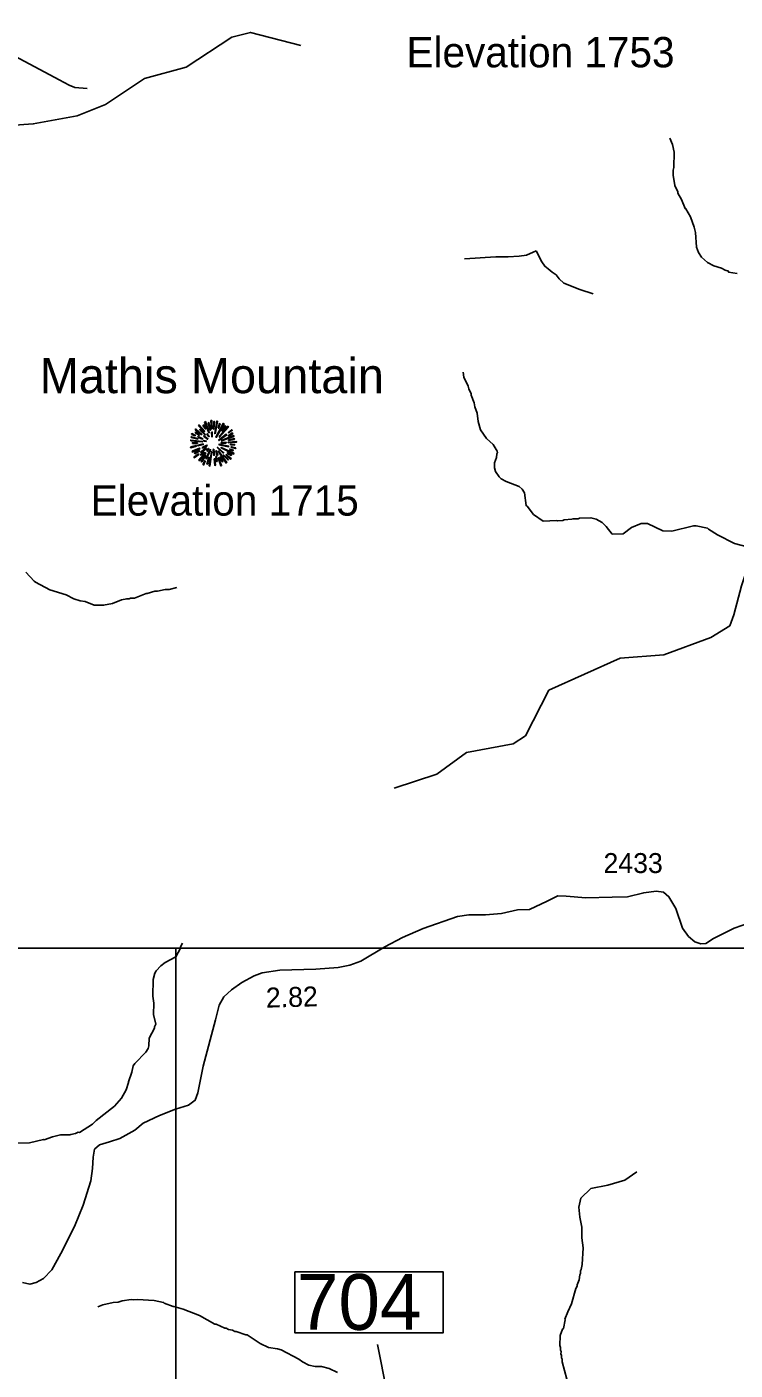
# Model space of a CAD drawing. Extents: x 1248089 to 1457196, y 820910 to 988753.
# Drawn here: x 1415974 to 1420415, y 868954 to 877378 of the extents above; entities that cross this region are included whole.
import ezdxf

# ---------------------------------------------------------------- set-up
doc = ezdxf.new("R2010")
doc.units = 0
for name, color, linetype in [('Exist Geographical Mountain Summit CELL', 7, 'Continuous'), ('Exist Geographical Mountain Summit Elevation Number Label', 7, 'Continuous'), ('Exist Geographical Mountain Summit Label', 7, 'Continuous'), ('Exist Hydrographic Misc Water Feature', 7, 'Continuous'), ('Exist Road Non-System Type 51', 7, 'Continuous'), ('Exist Road Secondary Structure Standard Bridge Number Label', 7, 'Continuous'), ('Exist Road Secondary Type 51 Attributed', 7, 'Continuous'), ('Map Preparation Inset Cut Line', 7, 'Continuous'), ('Prop GRAU CAT1 Cell', 7, 'Continuous'), ('Prop Lane Lines', 7, 'Continuous')]:
    doc.layers.add(name, color=color, linetype=linetype)

msp = doc.modelspace()

# ---------------------------------------------------------------- linework, layer by layer
at = {"layer": 'Exist Geographical Mountain Summit CELL'}
for points in [[(1417050.4, 874876.8), (1417086.4, 874839.4), (1417089.7, 874841.9), (1417054.4, 874881.6)], [(1417078, 874878.3), (1417093.6, 874856.5), (1417095.4, 874857.9), (1417082, 874882.3)], [(1417088.9, 874900.1), (1417115.1, 874833.2), (1417118, 874834.3), (1417094, 874902.6)], [(1417122.7, 874848.1), (1417125.2, 874848.9), (1417116.2, 874896.8), (1417111.8, 874895.7)], [(1417127.4, 874909.5), (1417131.5, 874857.5), (1417134.7, 874857.9), (1417133.3, 874910.6)], [(1417143.5, 874855.4), (1417147.4, 874855.4), (1417151, 874902.6), (1417145.6, 874902.6)], [(1417155.4, 874827), (1417170.3, 874904.1), (1417164.8, 874905.9), (1417152.2, 874827.8)], [(1417158.7, 874805.2), (1417161.6, 874803.4), (1417210.3, 874888.1), (1417204.8, 874891.7)], [(1417173.2, 874862.3), (1417176.5, 874861.2), (1417186, 874888.1), (1417181.2, 874889.9)], [(1417179.7, 874806.7), (1417181.9, 874804.5), (1417237.5, 874868.8), (1417233.5, 874873.6)], [(1417217.2, 874878.3), (1417196.1, 874844.9), (1417199, 874843.7), (1417221.5, 874875)], [(1417004.2, 874803), (1417045.7, 874793.6), (1417046.8, 874796.9), (1417005.4, 874807.8)], [(1417007.2, 874822.3), (1417029.6, 874813.6), (1417030.8, 874816.5), (1417008.6, 874827.4)], [(1417029, 874833.2), (1417054.8, 874816.9), (1417057, 874819.5), (1417031.8, 874837.2)], [(1417030, 874852.1), (1417069.6, 874821.6), (1417071.9, 874823.8), (1417033.7, 874856.5)], [(1417045.7, 874805.2), (1417076.2, 874793.3), (1417077.3, 874795.4), (1417047.9, 874809.3)], [(1417058.4, 874849.2), (1417091.1, 874820.1), (1417093.3, 874822.3), (1417061.3, 874854.3)], [(1417082, 874810.7), (1417107.1, 874791.7), (1417109.2, 874794.7), (1417084.5, 874813.9)], [(1417101.6, 874823.8), (1417115.5, 874807.4), (1417117.6, 874809.6), (1417104.9, 874826.7)], [(1417132.9, 874836.2), (1417134.3, 874807), (1417136.9, 874807.4), (1417136.9, 874836.5)], [(1417176.5, 874786.7), (1417178.3, 874784.2), (1417227, 874820.1), (1417223.8, 874824.5)], [(1417193.5, 874783.8), (1417194.6, 874781.6), (1417272.8, 874810.3), (1417271, 874815)], [(1417237.5, 874811.8), (1417265.1, 874826.7), (1417262.2, 874831.8), (1417236.1, 874814.3)], [(1417237.5, 874834.7), (1417239.4, 874832.2), (1417262.2, 874848.5), (1417258.6, 874852.1)], [(1417239.4, 874783.8), (1417276.1, 874790.3), (1417274.6, 874795.8), (1417237.9, 874786)], [(1417000.2, 874744.2), (1417001.6, 874739.1), (1417037.7, 874749.7), (1417035.5, 874752.9)], [(1417001.6, 874782), (1417073.7, 874775), (1417074, 874778), (1417001.6, 874787)], [(1417010, 874716.5), (1417012.6, 874711.9), (1417058, 874731.8), (1417056.6, 874736.6)], [(1417013.7, 874764.6), (1417043.5, 874766), (1417043.5, 874769.6), (1417012.6, 874769.6)], [(1417027.5, 874700.6), (1417056.6, 874717.3), (1417054.4, 874720.9), (1417025.3, 874705.6)], [(1417046.1, 874755.5), (1417047.1, 874750.7), (1417080.2, 874759.1), (1417079.5, 874762.7)], [(1417052.2, 874660.2), (1417055.1, 874657.7), (1417095.8, 874705.3), (1417092.9, 874707.4)], [(1417067.5, 874691.5), (1417086.8, 874709.6), (1417083.4, 874711.9), (1417063.1, 874694.7)], [(1417063.8, 874710), (1417066.7, 874706.4), (1417101.2, 874734.8), (1417099.4, 874737.3)], [(1417073.7, 874741.3), (1417075.9, 874736.6), (1417104.6, 874751.8), (1417103.5, 874755.1)], [(1417082.3, 874780.9), (1417099.4, 874778.7), (1417099.8, 874780.9), (1417083.1, 874785.2)], [(1417095.4, 874670.1), (1417099.8, 874668.3), (1417126.4, 874726.7), (1417123.8, 874727.5)], [(1417102.4, 874719.5), (1417105.6, 874716.5), (1417115.8, 874732.9), (1417113.9, 874734.4)], [(1417116.9, 874624.7), (1417121.6, 874623.5), (1417134.3, 874712.9), (1417131.1, 874713.7)], [(1417142.3, 874728.6), (1417146.3, 874691.5), (1417150.7, 874691.8), (1417145.6, 874729.3)], [(1417158.4, 874719.9), (1417167, 874690), (1417171.1, 874691.8), (1417160.5, 874720.9)], [(1417166.7, 874740.2), (1417205.2, 874704.9), (1417207.7, 874709.3), (1417168.5, 874742.4)], [(1417172.9, 874717.6), (1417223.4, 874642.8), (1417227, 874645.7), (1417175.4, 874718.7)], [(1417177.9, 874757.3), (1417238.7, 874745.3), (1417239.7, 874749.7), (1417179, 874760.9)], [(1417191.7, 874737.7), (1417269.9, 874699.5), (1417271.7, 874704.9), (1417193.2, 874740.6)], [(1417192.5, 874771.1), (1417192.5, 874768.2), (1417222.6, 874768.2), (1417223.4, 874773.2)], [(1417231, 874703.5), (1417256.1, 874690.4), (1417258.6, 874694.1), (1417233.2, 874707.4)], [(1417235.7, 874770), (1417288.1, 874773.2), (1417288.4, 874778), (1417236.1, 874773.2)], [(1417245.2, 874727.5), (1417266.3, 874719.5), (1417268.1, 874723.9), (1417246.6, 874730.7)], [(1417250.6, 874758), (1417277.1, 874755.8), (1417277.1, 874760.1), (1417251, 874761.2)], [(1417254.7, 874740.9), (1417283, 874733.6), (1417283.7, 874739.1), (1417255.7, 874745.3)], [(1417021.3, 874679.8), (1417024.2, 874675.8), (1417052.6, 874696.9), (1417050, 874700.2)], [(1417092.2, 874691.5), (1417067.1, 874652.3), (1417070.3, 874649.7), (1417096.2, 874689.3)], [(1417077.3, 874633), (1417082, 874630.1), (1417092.9, 874654.8), (1417089.7, 874657)], [(1417107.1, 874634.8), (1417119.1, 874677.6), (1417115.5, 874678), (1417102.7, 874635.8)], [(1417148.5, 874670.1), (1417152.2, 874627.6), (1417156.2, 874628.6), (1417152.8, 874670.1)], [(1417168.1, 874653.3), (1417162.7, 874683.2), (1417159.4, 874683.2), (1417163.8, 874652.3)], [(1417172.9, 874674.8), (1417190.3, 874625), (1417194.6, 874626.8), (1417175.8, 874675.5)], [(1417183.3, 874680.6), (1417199.4, 874651.1), (1417203.4, 874653.3), (1417187.1, 874682.1)], [(1417205.2, 874691.8), (1417235.3, 874662.7), (1417238.7, 874665.3), (1417207.4, 874694.3)], [(1417221.9, 874692.5), (1417252.4, 874666.8), (1417255.7, 874670.4), (1417223.8, 874695.1)]]:
    msp.add_lwpolyline(points, close=True, dxfattribs=at)
at = {"layer": 'Exist Hydrographic Misc Water Feature'}
for points in [[(1414776.4, 876574.8), (1414843.4, 876550.5), (1415327.4, 876590), (1415722.4, 876749.4), (1416014.4, 876769.8), (1416290.4, 876820), (1416467.4, 876892), (1416712.4, 877054.5), (1416972.4, 877124.7), (1417259.4, 877312.7), (1417376.4, 877343.1), (1417692.5, 877261.3)], [(1420005.1, 876681.2), (1420022.2, 876640.8), (1420033.2, 876592.6), (1420031, 876496.5), (1420026.7, 876480.6), (1420026, 876448.6), (1420036.7, 876384.4), (1420055.8, 876344), (1420055.5, 876336), (1420078.7, 876295.5), (1420101.5, 876238.9), (1420106.6, 876236.6), (1420136.3, 876186.1), (1420158.9, 876121.6), (1420166.2, 876089.4), (1420172.2, 875997.2), (1420185.4, 875963), (1420204.8, 875934.5), (1420242, 875899.6), (1420281.6, 875878.8), (1420329.4, 875865.7), (1420353.1, 875853.2), (1420373, 875846.7), (1420372.8, 875840.8), (1420428.6, 875831.5)], [(1418709.3, 875213.5), (1418714.5, 875181.4), (1418741.4, 875124.8), (1418745, 875108.7), (1418760.2, 875076.3), (1418760.1, 875068.3), (1418779, 875019.9), (1418782.5, 874995.8), (1418797.7, 874955.5), (1418804.5, 874903.3), (1418819.4, 874851), (1418856.5, 874797.2), (1418898, 874758.8), (1418922.4, 874716.6), (1418924.3, 874708.6), (1418920.1, 874700.7), (1418919.6, 874676.7), (1418906.8, 874644.9), (1418906.2, 874612.9), (1418911.7, 874590.8), (1418934.9, 874556.3), (1418948.7, 874543.9), (1418980.4, 874527.3), (1419061.7, 874495.4), (1419079.3, 874479), (1419094.8, 874456.7), (1419105, 874376.4), (1419110.5, 874372.9), (1419151.8, 874319.4), (1419210.8, 874278.1), (1419295, 874282.2), (1419302.9, 874280), (1419335, 874283.3), (1419343.1, 874287.1), (1419391.2, 874290.1), (1419399.2, 874293.9), (1419431.2, 874293.1), (1419439.3, 874296.9), (1419511.3, 874299.4), (1419543.1, 874290.7), (1419580.6, 874269.8), (1419606.2, 874245.3), (1419645, 874196.4), (1419713.1, 874198.8), (1419766, 874237.7), (1419826.5, 874264.3), (1419866.5, 874263.4), (1419961.5, 874217.3), (1420017.5, 874216), (1420154.2, 874249), (1420170.2, 874248.6), (1420241.9, 874235.1), (1420247.8, 874228.6), (1420305.8, 874192.8), (1420411.8, 874139.2), (1420491.3, 874117.5)], [(1418276.5, 872604.3), (1418545.5, 872690.7), (1418731.5, 872828.2), (1419024.5, 872881.4), (1419100.5, 872932.4), (1419247.5, 873218.3), (1419693.5, 873419.3), (1419968.5, 873440.2), (1420262.5, 873549), (1420381.5, 873622.2), (1420407.5, 873690.6), (1420456.1, 873872.2), (1420507.9, 874026.5), (1420576.6, 874115.6)], [(1416913.9, 873863), (1416865.8, 873850), (1416841.8, 873850.6), (1416793.5, 873839.7), (1416777.5, 873840), (1416729.2, 873825.1), (1416721.2, 873825.3), (1416648.5, 873794.9), (1416624.5, 873795.4), (1416616.4, 873791.6), (1416600.4, 873792), (1416568.3, 873784.6), (1416511.8, 873761.9), (1416455.6, 873751.2), (1416395.6, 873752.5), (1416340.1, 873773.7), (1416308.2, 873778.5), (1416268.4, 873791.4), (1416221.1, 873816.4), (1416117.7, 873846.7), (1416028.7, 873896.7), (1416018.9, 873902.9), (1415968.1, 873958.1)], [(1416949.5, 871631.5), (1416936.9, 871607.7), (1416936.8, 871599.7), (1416907.6, 871546.4), (1416840.8, 871509.8), (1416814.4, 871490.4), (1416785.8, 871459), (1416777.4, 871443.2), (1416766.5, 871403.4), (1416764.9, 871300.1), (1416769.3, 871255.3), (1416767.7, 871183.3), (1416782.4, 871122.9), (1416774.1, 871107.1), (1416773.9, 871099.1), (1416740.6, 871035.9), (1416739.5, 870987.9), (1416735.1, 870971.9), (1416720.7, 870948.2), (1416651.1, 870877.8), (1416640.8, 870862), (1416631.9, 870822.2), (1416610.6, 870762.7), (1416611.6, 870757.9), (1416597.4, 870710.9), (1416568.3, 870659.5), (1416523.2, 870608.6), (1416409.3, 870519), (1416384.8, 870495.6), (1416303.7, 870445.3), (1416295.7, 870445.5), (1416279.6, 870437.8), (1416249.5, 870432.5), (1416243.3, 870428.7), (1416185.9, 870428.7), (1416135.2, 870417.1), (1416082.8, 870398.3), (1416078, 870400.3), (1415990.3, 870380.3), (1415916.3, 870378)], [(1419799.5, 870197.2), (1419723.2, 870144.8), (1419617.9, 870113.4), (1419511, 870092.5), (1419448.2, 870032.3), (1419435, 869976.6), (1419441.7, 869912.4), (1419453.9, 869850.6), (1419454.9, 869784.2), (1419461.6, 869720), (1419455.3, 869616.1), (1419450.6, 869584.3), (1419446.4, 869576.4), (1419446.1, 869560.4), (1419441.9, 869552.5), (1419437.3, 869520.5), (1419424.6, 869488.8), (1419424.4, 869480.8), (1419416, 869465), (1419390, 869369.6), (1419365.7, 869319.5), (1419348, 869274.5), (1419349.5, 869268.9), (1419338.7, 869214.7), (1419333.6, 869211.2), (1419317.8, 869171.2), (1419316.5, 869109.2), (1419320.2, 869095.1), (1419319.9, 869079.1), (1419323.7, 869071), (1419323.4, 869055), (1419327.2, 869046.9), (1419326.8, 869030.9), (1419330.6, 869022.8), (1419330.2, 869006.8), (1419360, 868898.2)], [(1416418.8, 869351.3), (1416451, 869362.6), (1416515.3, 869377.3), (1416547.4, 869380.5), (1416571.6, 869388), (1416627.7, 869396.7), (1416643.6, 869394.4), (1416667.7, 869397.9), (1416771.5, 869391.5), (1416831.3, 869378.2), (1416834.7, 869374.2), (1416890.6, 869353), (1416896.3, 869354), (1416954.3, 869335.5), (1417057.4, 869297.2), (1417152.2, 869243.2), (1417160.2, 869243), (1417215.6, 869217.7), (1417223.6, 869217.5), (1417239.4, 869209.2), (1417263.3, 869204.6), (1417279.1, 869196.3), (1417287.1, 869196.1), (1417346.7, 869174.8), (1417354.7, 869174.7), (1417437.5, 869120.8), (1417488.9, 869095.6), (1417544.7, 869088.4), (1417568.6, 869081.9), (1417679.3, 869023.4), (1417702.9, 869006.9), (1417742.4, 868986), (1417782.3, 868977.1), (1417822.2, 868976.3), (1417869.9, 868963.2), (1417923, 868939.7)]]:
    msp.add_lwpolyline(points, dxfattribs=at)
at = {"layer": 'Exist Road Non-System Type 51'}
for points in [[(1415356.2, 877469.4), (1415410.8, 877446.5), (1415550, 877396), (1415610.9, 877357.7), (1415684, 877312.5), (1415894.5, 877197.5), (1416087.6, 877094.8), (1416176.4, 877046.1), (1416239, 877013), (1416275.5, 876999.1), (1416352.1, 876992.1)], [(1419166.9, 875973.9), (1419107.1, 875946.8), (1419061.5, 875941.1), (1418991.7, 875936.8), (1418914.8, 875936.8), (1418847.8, 875932.5), (1418785.2, 875928.2), (1418718.2, 875922.5)], [(1419525.9, 875704.4), (1419441.9, 875731.5), (1419404.9, 875745.8), (1419377.8, 875757.2), (1419342.2, 875770), (1419312.3, 875798.5), (1419292.3, 875824.2), (1419268.1, 875839.8), (1419243.9, 875861.2), (1419221.1, 875876.9), (1419202.6, 875905.4), (1419166.9, 875973.9)]]:
    msp.add_lwpolyline(points, dxfattribs=at)
at = {"layer": 'Exist Road Secondary Structure Standard Bridge Number Label'}
msp.add_lwpolyline([(1417655, 869571.1), (1418584, 869571.1), (1418584, 869187), (1417655, 869187)], close=True, dxfattribs=at)
msp.add_lwpolyline([(1418313.9, 866287.1), (1418349.2, 868230.6), (1418172.5, 869114)], dxfattribs=at)
at = {"layer": 'Exist Road Secondary Type 51 Attributed'}
for points in [[(1419236.3, 871895.5), (1419304.1, 871929.5), (1419355.2, 871926.2), (1419478.6, 871916.9), (1419645.1, 871920), (1419740.7, 871923.1), (1419842.4, 871947.8), (1419919.5, 871957), (1419965.8, 871950.8), (1419999.7, 871923.1), (1420042.8, 871849), (1420086, 871725.6), (1420123, 871673.1), (1420163.1, 871639.2), (1420200.1, 871626.9), (1420230.9, 871629.9), (1420280.3, 871660.8), (1420409.8, 871725.6), (1420505.3, 871759.5)], [(1415945.8, 869503.3), (1415992.1, 869494), (1416032.1, 869503.3), (1416078.4, 869528), (1416130.8, 869583.5), (1416186.3, 869685.4), (1416272.7, 869855.1), (1416328.2, 869987.7), (1416374.4, 870142), (1416386.7, 870219.2), (1416389.8, 870290.1), (1416399.1, 870339.5), (1416429.9, 870367.3), (1416491.6, 870385.8), (1416556.3, 870407.4), (1416651.9, 870459.8), (1416704.3, 870503), (1416804.8, 870551.4), (1416906.6, 870591.5), (1416986.7, 870616.2), (1417029.9, 870647), (1417045.3, 870693.3), (1417079.3, 870859.9), (1417156.3, 871150), (1417181, 871242.5), (1417208.8, 871295), (1417258.1, 871338.2), (1417322.8, 871384.5), (1417399.9, 871427.7), (1417449.3, 871446.2), (1417560.3, 871461.6), (1417785.4, 871467.8), (1417925.8, 871479), (1417999.8, 871494.4), (1418067.7, 871519.1), (1418218.8, 871608.6), (1418329.8, 871667.2), (1418459.3, 871722.7), (1418675.1, 871799.9), (1418746, 871809.1), (1418850.9, 871809.1), (1418949.5, 871818.4), (1419051.3, 871840), (1419125.3, 871843.1), (1419236.3, 871895.5)]]:
    msp.add_lwpolyline(points, dxfattribs=at)
at = {"layer": 'Map Preparation Inset Cut Line'}
for points in [[(1448249.7, 871600.6), (1388709.5, 871600.6), (1388709.5, 915849.1), (1448249.7, 915849.1)], [(1431512.6, 871600.6), (1416907.8, 871600.6), (1416907.8, 844359.3), (1431512.6, 844359.3)]]:
    msp.add_lwpolyline(points, close=True, dxfattribs=at)

# ---------------------------------------------------------------- texts
at = {"layer": 'Exist Geographical Mountain Summit Elevation Number Label'}
for s, p in [('Elevation 1753', (1418354.4, 877124.6)), ('Elevation 1715', (1416374.5, 874313.2))]:
    msp.add_text(s, height=190, dxfattribs=at).set_placement(p)
at = {"layer": 'Exist Geographical Mountain Summit Label'}
msp.add_text('Mathis Mountain', height=220, dxfattribs=at).set_placement((1416054.6, 875081))
at = {"layer": 'Exist Road Secondary Structure Standard Bridge Number Label'}
msp.add_text('704', height=350, dxfattribs=at).set_placement((1417667.6, 869206.8))
at = {"layer": 'Prop GRAU CAT1 Cell'}
msp.add_text('2.82', height=125, rotation=1.57048, dxfattribs=at).set_placement((1417474.6, 871227.1))
at = {"layer": 'Prop Lane Lines'}
msp.add_text('2433', height=125, dxfattribs=at).set_placement((1419589.9, 872071.6))

doc.saveas('drawing.dxf')
